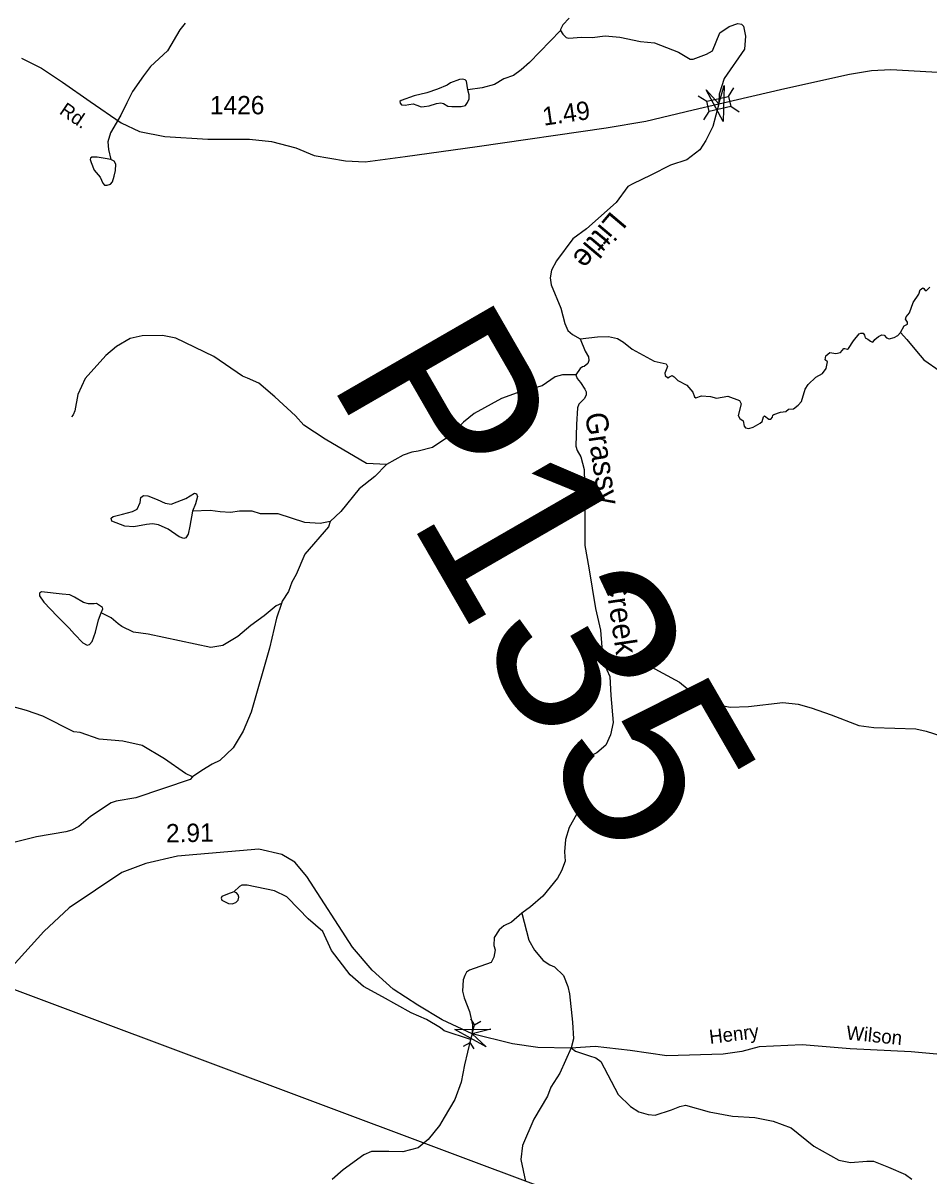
# Model space of a CAD drawing. Extents: x 2056842 to 2160602, y 826753 to 1016856.
# Drawn here: x 2110948 to 2117123, y 962516 to 970374 of the extents above; entities that cross this region are included whole.
import ezdxf

# ---------------------------------------------------------------- set-up
doc = ezdxf.new("R2010")
doc.units = 0
for name, color, linetype in [('Exist Hydrographic Creek Single Shore', 7, 'Continuous'), ('Exist Hydrographic Creek Single Shore Label', 7, 'Continuous'), ('Exist Hydrographic Misc Water Feature', 7, 'Continuous'), ('Exist Road Secondary Mileage Hundredths English Label', 7, 'Continuous'), ('Exist Road Secondary Structure Pipe Attributed CELL', 7, 'Continuous'), ('Exist Road Secondary Structure Pipe CELL', 7, 'Continuous'), ('Exist Road Secondary Structure Pipe Number Label', 7, 'Continuous'), ('Exist Road Secondary Structure Standard Bridge Attributed CELL', 7, 'Continuous'), ('Exist Road Secondary Structure Standard Bridge CELL', 7, 'Continuous'), ('Exist Road Secondary Type 51 Attributed', 7, 'Continuous'), ('Exist Road Secondary Type 51 Label', 7, 'Continuous'), ('Exist Road Secondary Type 51 Number Label', 7, 'Continuous'), ('Exist Utilities Electrical Transmission Line', 7, 'Continuous')]:
    doc.layers.add(name, color=color, linetype=linetype)

msp = doc.modelspace()

# ---------------------------------------------------------------- linework, layer by layer
at = {"layer": 'Exist Hydrographic Creek Single Shore'}
for points in [[(2114611.4, 970323.5), (2114626.7, 970298.3), (2114650.8, 970275.3), (2114669.4, 970272), (2114753.9, 970279.3), (2114828.4, 970276), (2114914.9, 970288.1), (2115015.6, 970279.3), (2115156.4, 970249.8), (2115252.8, 970238.8), (2115416.8, 970175.3), (2115495.9, 970128.1), (2115516.7, 970129.2), (2115606.5, 970162.1), (2115647, 970184), (2115698.2, 970307.5), (2115760.6, 970351.3), (2115819.7, 970372.1), (2115846, 970367.7), (2115859.2, 970352.4), (2115873.4, 970284.5), (2115865.7, 970195.7), (2115727.8, 969995.8), (2115693.8, 969890.6), (2115691.7, 969823), (2115648.9, 969669.3), (2115602.9, 969574.6), (2115560.2, 969511), (2115472.6, 969442), (2115361, 969404.8), (2115227.8, 969337.3), (2115104.1, 969279.2), (2115070.2, 969259.5), (2114990.2, 969151), (2114787.9, 968972.7), (2114694.8, 968904), (2114583.6, 968754.3), (2114549.6, 968689.7), (2114542, 968638.2), (2114548.5, 968590), (2114614.2, 968431.6), (2114641.6, 968326.8), (2114661.3, 968278.6), (2114693.1, 968252.3), (2114744.5, 968222.8)], [(2114671.6, 970407.8), (2114627.8, 970362.9), (2114611.4, 970331.2), (2114611.4, 970323.5)], [(2116930.2, 968265.6), (2116955, 968310.2), (2116977.9, 968322.2), (2116977.9, 968336.5), (2116963.7, 968356.2), (2116967, 968372.6), (2116991.1, 968398.9), (2117015.2, 968470.1), (2117053.5, 968527.1), (2117063.4, 968556.7), (2117080.9, 968568.7), (2117088.5, 968565.5), (2117096.2, 968552.3), (2117106.1, 968551.2), (2117130.1, 968573.1)], [(2114744.5, 968222.8), (2114862.8, 968235.9), (2114938.3, 968238.1), (2115000.7, 968223.9), (2115040.2, 968198.7), (2115100.4, 968150.5), (2115250.4, 968070.5), (2115332.5, 968050.8), (2115341.3, 968033.6), (2115323.7, 967987.6), (2115325.9, 967971.1), (2115342.4, 967956.9), (2115355.5, 967962.4), (2115371.9, 967971.1), (2115386.2, 967963.5), (2115410.2, 967937.2), (2115471.6, 967906.5), (2115514.3, 967859.4), (2115525.2, 967826.5), (2115534, 967821), (2115573.4, 967834.2), (2115634.5, 967829.8), (2115675, 967816.6), (2115751.6, 967830.9), (2115831.6, 967802.4), (2115842.5, 967779.7), (2115821.7, 967698.7), (2115833.3, 967678.9), (2115856.3, 967662.5), (2115862.9, 967627.4), (2115871.6, 967614.3), (2115894.6, 967609.9), (2115924.2, 967620.9), (2115972.4, 967647.2), (2115986.6, 967658.1), (2115995.4, 967689.9), (2116001.9, 967696.5), (2116031.5, 967673.5), (2116044.6, 967673.5), (2116055.6, 967687.7), (2116057.8, 967701.9), (2116066.5, 967705.2), (2116110.3, 967721.7), (2116147.6, 967726), (2116166.2, 967742.5), (2116200.1, 967744.7), (2116231.9, 967768.8), (2116254.9, 967795.1), (2116279, 967878.3), (2116299.8, 967910.1), (2116351.2, 967960.5), (2116397.6, 967985.1), (2116421.7, 968019.1), (2116431.6, 968065.1), (2116416.3, 968079.4), (2116419.5, 968105.7), (2116448, 968129.8), (2116488.5, 968122.1), (2116519.2, 968129.8), (2116542.6, 968156), (2116550.3, 968157.1), (2116567.8, 968151.7), (2116574.4, 968156), (2116608.3, 968207.5), (2116646.6, 968256.8), (2116659.8, 968261.2), (2116674, 968261.2), (2116683.9, 968248.1), (2116688.2, 968229.4), (2116706.9, 968220.7), (2116725.5, 968206.4), (2116737.5, 968199.9), (2116743, 968201), (2116753.9, 968218.5), (2116779.1, 968238.2), (2116801, 968249.2), (2116817.4, 968247), (2116833.9, 968228.4), (2116851.4, 968221.8), (2116885.3, 968230.5), (2116911.6, 968244.8), (2116930.2, 968265.6)], [(2116930.2, 968265.6), (2116972.9, 968217.4), (2117037.5, 968137.4), (2117089, 968078.3), (2117199.3, 968000.9), (2117288, 967893.6), (2117357, 967758.8), (2117421.6, 967673.3), (2117440.9, 967609.1), (2117460.6, 967592.7), (2117514.2, 967560.9), (2117532.9, 967557.7), (2117565.7, 967536.8), (2117610.6, 967524.8), (2117804.6, 967444.2), (2117821.9, 967423.2), (2117830.7, 967400.2)], [(2114744.5, 968222.8), (2114779.6, 968137.8), (2114801.5, 968099.4), (2114805.8, 968074.2), (2114797.1, 968054.5), (2114773, 968033.7), (2114760.9, 968030.4), (2114746.7, 968019.4), (2114716.1, 967976.7)], [(2114716.1, 967976.7), (2114624.1, 967975.6), (2114575.9, 967962.5), (2114486.8, 967901.6), (2114317, 967852.9), (2114209.4, 967814.4), (2114023.8, 967713.6), (2113950, 967653.3), (2113842.6, 967550.8), (2113738.8, 967482.4), (2113641, 967455.9), (2113597.1, 967449.8), (2113539.1, 967429.5), (2113425.3, 967365)], [(2114716.1, 967976.7), (2114724.8, 967952.6), (2114747.8, 967925.2), (2114777.4, 967879.2), (2114787.2, 967860.6), (2114786.1, 967840.9), (2114774.1, 967815.7), (2114736.9, 967777.3), (2114728.1, 967752.5), (2114721.5, 967638.5), (2114715, 967490), (2114725.9, 967461.5), (2114750, 967416.6), (2114771.9, 967331.1), (2114776.3, 967154.3), (2114776.3, 967022.8), (2114778.5, 966813), (2114804.7, 966660.7), (2114849.6, 966384.3), (2114883.6, 966236.4), (2114892.3, 966120.6), (2114896.7, 966084.5)], [(2113425.3, 967365), (2113345.7, 967282.6), (2113240.1, 967200.1), (2113114.8, 967045.6), (2113041, 966977.3)], [(2113041, 966977.3), (2113029.3, 966941.2), (2112868.1, 966754.5), (2112810.7, 966616.2), (2112779.2, 966564.2), (2112757.2, 966500.1), (2112713.5, 966433.9), (2112709.6, 966417.9)], [(2112709.6, 966417.9), (2112676, 966317.7), (2112629.1, 966113.6), (2112502.7, 965677), (2112449.6, 965546.8), (2112380.1, 965434.4), (2112288.3, 965348.1), (2112236.6, 965321.8), (2112166.5, 965279.6), (2112102.9, 965237.3)], [(2114896.7, 966084.5), (2114907, 966011.5), (2114947.4, 965921), (2114955.1, 965791.7), (2114970.4, 965607.7), (2114951.3, 965523.6), (2114919.6, 965451.5), (2114859.9, 965401.2), (2114801.8, 965370.9), (2114777.9, 965355), (2114724, 965285.8), (2114720.6, 965204.6), (2114739, 965112.7), (2114739.2, 965060.8), (2114719.5, 964980.8), (2114670.1, 964890.3), (2114646.4, 964810.4), (2114638.8, 964726.2), (2114643, 964662.5), (2114619.3, 964596.4), (2114591.7, 964546.1), (2114490, 964423.9), (2114406.5, 964351.4), (2114348.5, 964307)], [(2112102.9, 965237.3), (2112086.9, 965219.2), (2111717.6, 965093.5), (2111583.5, 965071), (2111547.6, 965058.8), (2111408, 964966.2), (2111328.4, 964897.9), (2111280.6, 964873.7), (2111240.7, 964861.5), (2111038.9, 964826.6), (2110894.7, 964791.9)], [(2114348.5, 964307), (2114277, 964244.9), (2114225, 964220.7), (2114193.2, 964194.4), (2114159.3, 964142.3), (2114157.5, 964086.2), (2114165.8, 964058.2), (2114157.8, 964006.2), (2114138.1, 963972.1), (2113990.3, 963919.4), (2113970.3, 963905.4), (2113960.4, 963883.3), (2113947, 963852.4), (2113944.4, 963775.4), (2113955.2, 963729.6), (2113990.2, 963638), (2114011.7, 963546.4), (2114010.3, 963484.5), (2113998.2, 963446.8)], [(2114348.5, 964307), (2114395.5, 964123.3), (2114433.8, 964055.6), (2114494, 963983.8), (2114538.1, 963955.9), (2114570.2, 963942.1), (2114632.3, 963882.4), (2114660.9, 963806.4), (2114673.1, 963758.5), (2114694, 963564.8), (2114700.4, 963450.8), (2114684.7, 963388.5)], [(2113998.2, 963446.8), (2113956.5, 963273), (2113935, 963155.1), (2113891.9, 963036.6), (2113817.8, 962913.7), (2113786, 962858.9), (2113709.4, 962764.7), (2113641.5, 962707.7), (2113536.4, 962681.2), (2113442.2, 962682.3), (2113324, 962682.3), (2113272.1, 962659.3), (2113129.7, 962558.5), (2113054.2, 962491.7)], [(2114684.7, 963388.5), (2114607.3, 963216.2), (2114545.9, 963122), (2114524, 963060.1), (2114430.8, 962903.6), (2114351.6, 962723.1), (2114340.1, 962627.2), (2114372.7, 962477.2)], [(2114684.9, 963388.8), (2114712.8, 963367), (2114809, 963335.4), (2114853.1, 963321.6), (2114887.3, 963295.7), (2115004, 963072.2), (2115088.7, 962988.7), (2115144.6, 962952.9), (2115208.8, 962935.1), (2115256.8, 962931.4), (2115368.6, 962965.9), (2115424.5, 962990.1), (2115464.5, 962998.3), (2115624.7, 962953), (2115784.8, 962923.7), (2115936.8, 962914.4), (2116060.8, 962888.9), (2116183, 962843.5), (2116337.6, 962720.1), (2116508, 962623), (2116588, 962607.3), (2116700.2, 962617.8), (2116744, 962616), (2116848.2, 962576.4), (2116964.3, 962524.9), (2117006.5, 962495.2)]]:
    msp.add_lwpolyline(points, dxfattribs=at)
at = {"layer": 'Exist Hydrographic Misc Water Feature'}
for points in [[(2112052.2, 970374.6), (2112016.6, 970328.6), (2111933.1, 970184.1), (2111817.5, 970077.7), (2111769.9, 970015.5), (2111693, 969907.4), (2111655.7, 969829.6), (2111615.2, 969747.4), (2111545.2, 969626.9), (2111526.5, 969564.9), (2111530.9, 969512.3), (2111547.3, 969443.3)], [(2114611.4, 970323.5), (2114401.3, 970105.1), (2114342.9, 970055.1), (2114290.3, 970017.8), (2114224.7, 969993.7), (2114161.1, 969955.4), (2114077.9, 969933.5), (2113980.7, 969919.2)], [(2113980.7, 969919.2), (2113969.8, 969977.3), (2113961, 969988.2), (2113944.6, 969991.5), (2113922.7, 969990.4), (2113861.4, 969966.3), (2113838.4, 969951), (2113772.7, 969923.6), (2113701.5, 969899.5), (2113615, 969878.7), (2113525.2, 969846.9), (2113515.4, 969839.3), (2113517.6, 969829.4), (2113528.5, 969816.2), (2113553.7, 969814.1), (2113577.8, 969819.5), (2113607.3, 969823.9), (2113632.5, 969815.2), (2113662.1, 969804.2), (2113681.8, 969805.3), (2113715.7, 969810.8), (2113767.2, 969826.1), (2113796.8, 969831.6), (2113814.3, 969826.1), (2113842.7, 969807.5), (2113870.1, 969805.3), (2113934.7, 969805.3), (2113963.2, 969813), (2113978.5, 969833.8), (2113988.4, 969859), (2113989.5, 969885.3), (2113980.7, 969919.2)], [(2111547.3, 969443.3), (2111507.9, 969452.1), (2111453.2, 969459.8), (2111417, 969459.8), (2111407.2, 969453.2), (2111406.1, 969445.5), (2111412.7, 969423.6), (2111433.5, 969372.1), (2111472.9, 969325), (2111491.5, 969283.4), (2111502.5, 969270.2), (2111521.1, 969269.1), (2111545.2, 969275.7), (2111558.3, 969293.2), (2111568.1, 969330.5), (2111579.1, 969368.8), (2111580.2, 969411.6), (2111569.2, 969433.5), (2111547.3, 969443.3)], [(2113425.3, 967365), (2113289.3, 967372.4), (2113006.6, 967537.1), (2112862.2, 967634.5), (2112806, 967698.2), (2112665.4, 967827.6), (2112555, 967919.1), (2112478.8, 967954.7), (2112442.9, 967966.6), (2112248.3, 968101.7), (2111989.7, 968226.6), (2111897.6, 968244.1), (2111759.6, 968241.6), (2111677.8, 968223.2), (2111586, 968170.7), (2111512.3, 968108.5), (2111371.1, 967951.8), (2111321.2, 967843.7), (2111301.8, 967731.6), (2111290.1, 967703.5), (2111278, 967691.4)], [(2112103.5, 967046.4), (2112083.8, 966944.5), (2112074, 966889.7), (2112058.7, 966865.6), (2112044.4, 966860.1), (2112011.6, 966872.2), (2111938.2, 966923.7), (2111871.4, 966953.2), (2111830.9, 966962), (2111790.4, 966957.6), (2111703.9, 966941.2), (2111642.6, 966945.6), (2111553.9, 966979.5), (2111548.4, 966999.3), (2111561.6, 967010.2), (2111625.1, 967026.6), (2111695.1, 967044.2), (2111726.9, 967061.7), (2111745.5, 967105.5), (2111749.9, 967140.6), (2111768.5, 967153.7), (2111798.1, 967152.6), (2111861.6, 967126.3), (2111917.4, 967101.1), (2111956.8, 967095.7), (2111999.5, 967109.9), (2112058.7, 967134), (2112116.7, 967170.2), (2112129.8, 967165.8), (2112136.4, 967148.3), (2112123.3, 967097.9), (2112103.5, 967046.4)], [(2113041, 966977.3), (2112973.1, 966963), (2112869, 966970.6), (2112686.9, 967029.7), (2112566.7, 967029.2), (2112510.7, 967047), (2112422.8, 967048.5), (2112362.9, 967038.2), (2112292.8, 967041.9), (2112224, 967051.8), (2112103.5, 967046.4)], [(2111480.5, 966355.1), (2111491.5, 966381.4), (2111489.3, 966390.1), (2111468.5, 966405.5), (2111447.7, 966417.5), (2111432.4, 966416.4), (2111394, 966415.3), (2111360.1, 966425.2), (2111298.8, 966461.3), (2111265.9, 966476.7), (2111214.5, 966482.2), (2111074.3, 966496.4), (2111061.2, 966487.6), (2111060.1, 966471.2), (2111090.7, 966427.4), (2111181.6, 966331), (2111261.5, 966248.8), (2111299.9, 966208.3), (2111355.7, 966149.1), (2111384.2, 966134.9), (2111400.6, 966138.2), (2111418.1, 966157.9), (2111442.2, 966222.5), (2111461.9, 966305.8), (2111480.5, 966355.1)], [(2112709.6, 966417.9), (2112673.6, 966401.8), (2112592.1, 966333.4), (2112500.3, 966269), (2112412.5, 966192.6), (2112308.8, 966132.1), (2112229, 966117.8), (2111800.6, 966209.9), (2111700.6, 966223.5), (2111620.4, 966261.1), (2111596.2, 966278.9), (2111549.5, 966321.1), (2111480.5, 966355.1)], [(2114896.7, 966084.5), (2114944.9, 966058.2), (2114992, 966036.3), (2115091.3, 966006.4), (2115175.4, 966000.8), (2115225.2, 965989), (2115423.7, 965881.8), (2115565.9, 965763.9), (2115618.5, 965739.8), (2115768.5, 965712.4), (2115893.3, 965715.7), (2116127.9, 965744.2), (2116230.6, 965731.3), (2116320.6, 965705.9), (2116456.1, 965660.1), (2116645.5, 965586.7), (2116747.1, 965573.8), (2117032.9, 965562.6), (2117103.1, 965547.3), (2117268.3, 965495.7), (2117346.3, 965439.6), (2117486.8, 965159.4)], [(2112102.9, 965237.3), (2112054.9, 965259.1), (2111912.4, 965358.4), (2111760, 965449.8), (2111627.8, 965479.1), (2111547.8, 965486.8), (2111467.8, 965494.4), (2111337.6, 965537.9), (2111293.6, 965543.7), (2111083, 965650.8), (2110971, 965688.3), (2110864.8, 965717.7), (2110530.8, 965732.3), (2110452.8, 965733.9)], [(2113998.2, 963446.8), (2113817.8, 963506.2), (2113793.7, 963525.9), (2113698, 963582.5), (2113593.8, 963627.9), (2113397.4, 963737.1), (2113269, 963808.5), (2113178.8, 963886.2), (2113050.2, 964052.9), (2112991.8, 964183.2), (2112891, 964267.6), (2112827.5, 964335.5), (2112746.5, 964417.7), (2112662.2, 964459.3), (2112475.7, 964498.8), (2112440, 964498.8), (2112424.3, 964488.9), (2112385.9, 964451.7)], [(2112385.9, 964451.7), (2112342.1, 964436.3), (2112303.8, 964419.9), (2112298.3, 964408.9), (2112302.7, 964395.8), (2112347.6, 964373.9), (2112372.8, 964371.7), (2112399.1, 964380.4), (2112414.4, 964396.9), (2112419.9, 964415.5), (2112415.5, 964431.9), (2112402.4, 964446.2), (2112385.9, 964451.7)]]:
    msp.add_lwpolyline(points, dxfattribs=at)
at = {"layer": 'Exist Road Secondary Structure Pipe Attributed CELL'}
msp.add_lwpolyline([(2114104.7, 963395.1), (2113892.2, 963514.8), (2114136.1, 963517.4), (2114010.3, 963484.5)], close=True, dxfattribs=at)
at = {"layer": 'Exist Road Secondary Structure Pipe CELL'}
for p, q in [((2113995.4, 963425.9), (2114025.3, 963543.1)), ((2113998.2, 963586), (2114025.3, 963543.1)), ((2114069.6, 963567.8), (2114025.3, 963543.1)), ((2113951.1, 963401.2), (2113995.4, 963425.9)), ((2114022.5, 963382.9), (2113995.4, 963425.9))]:
    msp.add_line(p, q, dxfattribs=at)
at = {"layer": 'Exist Road Secondary Structure Standard Bridge Attributed CELL'}
msp.add_lwpolyline([(2115726.2, 969948.2), (2115720.4, 969704.5), (2115603.6, 969918.5), (2115691.7, 969823)], close=True, dxfattribs=at)
at = {"layer": 'Exist Road Secondary Structure Standard Bridge CELL'}
for p, q in [((2115756.6, 969874.3), (2115793.4, 969932.7)), ((2115550.8, 969878), (2115609.2, 969841.2)), ((2115771.9, 969807.1), (2115830.3, 969770.3)), ((2115588, 969714), (2115624.8, 969772.4))]:
    msp.add_line(p, q, dxfattribs=at)
msp.add_lwpolyline([(2115609.2, 969841.2), (2115756.6, 969874.7), (2115772.2, 969805.8), (2115624.8, 969772.4)], close=True, dxfattribs=at)
at = {"layer": 'Exist Road Secondary Type 51 Attributed'}
for points in [[(2115691.7, 969823), (2116140.4, 969929.2), (2116582, 970027.2), (2116732, 970051.5), (2116862.7, 970058.7), (2117143.4, 970041.8), (2117358.8, 970034.5), (2117601.9, 970023.6), (2117812.5, 970067.2), (2118262.5, 970164.1), (2118565.6, 970224)], [(2110936.5, 970135.2), (2111074, 970066.9), (2111216.7, 969972.5), (2111405.5, 969839.3), (2111616, 969694), (2111741.1, 969634.6), (2111915.3, 969600.7), (2112208.1, 969583.7), (2112492.6, 969583.7), (2112642.6, 969566.7), (2112807.2, 969523.2), (2112933, 969472.3), (2113146, 969436), (2113279, 969428.7), (2113553.7, 969465.2), (2114042.5, 969533), (2114922.2, 969660.8), (2115193.2, 969706.8), (2115515.1, 969781.9), (2115691.7, 969823)], [(2117301.6, 963334.4), (2117001.5, 963361), (2116585.3, 963382.8), (2116258.7, 963409.5), (2115964.7, 963396.1), (2115848.5, 963364.7), (2115720.3, 963345.3), (2115336.7, 963334.4), (2115087.5, 963370.7), (2114847.9, 963397.4), (2114681, 963387.7), (2114455.9, 963392.5), (2114285.3, 963415.5), (2114010.3, 963484.5), (2113805.6, 963579.2), (2113639.3, 963679.5), (2113469.9, 963788.4), (2113327.1, 963919.2), (2113194, 964076.6), (2112883.1, 964557.2), (2112800.8, 964654.1), (2112711.3, 964707.4), (2112556.4, 964743.7), (2111999.9, 964695.2), (2111784.5, 964646.8), (2111622.4, 964583.9), (2111261.9, 964344.1), (2111088.9, 964183.1), (2110786.4, 963849)]]:
    msp.add_lwpolyline(points, dxfattribs=at)
at = {"layer": 'Exist Utilities Electrical Transmission Line'}
msp.add_lwpolyline([(2091732.8, 968549.5), (2097404.8, 967209.2), (2100661.2, 966421.5), (2103167.1, 965833.4), (2103789.5, 965695.2), (2107197.9, 964886), (2108995.3, 964445.7), (2109355.4, 964364.8), (2110462.9, 963946.5), (2118731.6, 960849.6), (2121852.3, 960127.2), (2129456.6, 958500.6), (2132448.8, 957469.6), (2135879.1, 955892.8), (2136089.1, 955789.9), (2136598.4, 955551.4), (2138698.3, 954604.7), (2140782.1, 953673.9), (2142012.4, 953099.3), (2143419, 952451.6), (2144206.7, 952071.9)], dxfattribs=at)

# ---------------------------------------------------------------- texts
at = {"layer": 'Exist Hydrographic Creek Single Shore Label'}
for s, rotation, p in [('Little', 229.81184, (2114957.4, 969098.7)), ('Grassy', 278.54673, (2114778.4, 967710)), ('Creek', 278.38539, (2114912.7, 966592.7))]:
    msp.add_text(s, height=150, rotation=rotation, dxfattribs=at).set_placement(p)
at = {"layer": 'Exist Road Secondary Mileage Hundredths English Label'}
for s, rotation, p in [('1.49', 8.26615, (2114498, 969674.5)), ('2.91', 1.04795, (2111923.3, 964789.1))]:
    msp.add_text(s, height=125, rotation=rotation, dxfattribs=at).set_placement(p)
at = {"layer": 'Exist Road Secondary Structure Pipe Number Label'}
msp.add_text('P135', height=1230.31, rotation=300, dxfattribs=at).set_placement((2113022.1, 967950.4))
at = {"layer": 'Exist Road Secondary Type 51 Label'}
for s, rotation, p in [('Rd.', 325.83058, (2111189.3, 969760.4)), ('Henry', 6.83804, (2115630.8, 963416.3)), ('Wilson', 354.17559, (2116555.9, 963446.9))]:
    msp.add_text(s, height=95, rotation=rotation, dxfattribs=at).set_placement(p)
at = {"layer": 'Exist Road Secondary Type 51 Number Label'}
msp.add_text('1426', height=125, dxfattribs=at).set_placement((2112221.6, 969752.5))

doc.saveas('drawing.dxf')
